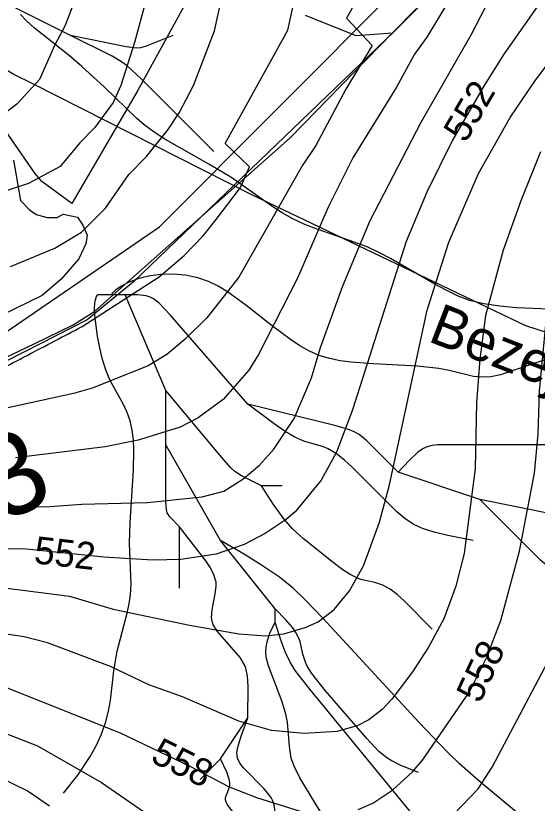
# Model space of a CAD drawing. Extents: x -709584 to -702006, y -1161789 to -1157496.
# Drawn here: x -708757 to -708566, y -1159218.3 to -1158929.8 of the extents above; entities that cross this region are included whole.
import ezdxf

# ---------------------------------------------------------------- set-up
doc = ezdxf.new("R2010")
doc.units = 0
for name, color, linetype in [('102_obvod PÚ', 7, 'Continuous'), ('110_silnice II. třídy a III. třídy', 7, 'Continuous'), ('111_silnice II. třídy a III. třídy_popis', 7, 'Continuous'), ('120_vrstevnice hlavní', 7, 'Continuous'), ('121_vrstevnice hlavní_popis', 7, 'Continuous'), ('122_vrstevnice základní', 7, 'Continuous'), ('408_BPEJ_linie', 7, 'Continuous'), ('411_akumulovaný odtok', 7, 'Continuous'), ('419_LPIS PB', 7, 'Continuous'), ('501_vodní tok', 7, 'Continuous'), ('502_vodní tok_popis', 7, 'Continuous')]:
    doc.layers.add(name, color=color, linetype=linetype)

msp = doc.modelspace()

# ---------------------------------------------------------------- linework, layer by layer
at = {"layer": '102_obvod PÚ'}
msp.add_lwpolyline([(-708566.99, -1158883.81), (-708618.46, -1158935.49), (-708713.84, -1159027.25), (-708730.82, -1159041.16), (-708823.75, -1159088.51), (-708948.99, -1159147.38), (-708959.12, -1159160.01), (-708963.66, -1159168.86), (-708969.72, -1159155.32)], dxfattribs=at)
at = {"layer": '110_silnice II. třídy a III. třídy'}
msp.add_lwpolyline([(-708972.15, -1159182), (-708960.19, -1159156.17), (-708949.18, -1159143.25), (-708851.52, -1159087.76), (-708763.44, -1159047.57), (-708704.41, -1159007.15), (-708617.29, -1158919.6)], dxfattribs=at)
at = {"layer": '120_vrstevnice hlavní'}
for points in [[(-708602.5, -1159228.45), (-708587.64, -1159213.03), (-708582.5, -1159205.03), (-708553.07, -1159149.31), (-708548.07, -1159138.16), (-708542.07, -1159119.59), (-708540.35, -1159109.02), (-708539.78, -1159102.16), (-708539.92, -1159071.73), (-708540.35, -1159049.02), (-708539.07, -1159022.45), (-708537.07, -1159010.44), (-708533.49, -1158998.44), (-708527.21, -1158982.44), (-708523.49, -1158974.44), (-708515.92, -1158962.44), (-708494.35, -1158934.3), (-708464.92, -1158897.29)], [(-708768.22, -1159109.88), (-708744.5, -1159109.59), (-708732.79, -1159108.73), (-708708.79, -1159108.02), (-708688.79, -1159106.02), (-708680.79, -1159103.88), (-708673.79, -1159099.59), (-708667.79, -1159094.45), (-708662.5, -1159088.59), (-708655.07, -1159077.3), (-708648.64, -1159062.45), (-708645.36, -1159051.3), (-708637.21, -1159028.73), (-708627.21, -1159004.73), (-708608.5, -1158968.73), (-708590.21, -1158936.73), (-708575.5, -1158908.3)], [(-708710.07, -1158927.01), (-708713.5, -1158939.58), (-708718.5, -1158955.3), (-708721.36, -1158961.58), (-708728.07, -1158970.73), (-708733.5, -1158976.3), (-708740.73, -1158985.01), (-708752.4, -1158991.21), (-708767.38, -1158996.07), (-708803.96, -1159013.66), (-708822.49, -1159024.61), (-708837.38, -1159036.21), (-708850.36, -1159047.79), (-708870.15, -1159066.51), (-708880.06, -1159075.28), (-708889.82, -1159082.32), (-708898.22, -1159087.79), (-708905.41, -1159092.72), (-708910.22, -1159099.11), (-708912.5, -1159109.85), (-708912.25, -1159115.72), (-708909.05, -1159122.94)], [(-708764.79, -1159191.17), (-708749.08, -1159197.17), (-708725.65, -1159210.6), (-708694.07, -1159232.45)]]:
    msp.add_lwpolyline(points, dxfattribs=at)
at = {"layer": '122_vrstevnice základní'}
for points in [[(-708572.39, -1158881.09), (-708606.5, -1158937.58), (-708610.93, -1158943.87), (-708617.5, -1158955.87), (-708633.5, -1158981.87), (-708642.64, -1158999.87), (-708653.79, -1159025.87), (-708668.07, -1159053.88), (-708671.64, -1159059.59), (-708681.07, -1159070.3), (-708690.21, -1159077.02), (-708696.79, -1159080.45), (-708712.22, -1159085.3), (-708724.22, -1159087.73), (-708757.08, -1159091.73)], [(-708732.65, -1159043.59), (-708704.54, -1159025.45), (-708695.35, -1159017.65), (-708688.39, -1159010.4), (-708683.64, -1159004.44), (-708674.74, -1158992.68), (-708671.4, -1158985.16), (-708680.31, -1158976.52), (-708657.36, -1158935.01), (-708648.21, -1158893.3)], [(-708767.93, -1159138.45), (-708737.36, -1159142.45), (-708721.36, -1159147.16), (-708693.36, -1159153.02), (-708675.36, -1159156.17), (-708665.36, -1159156.88), (-708658.79, -1159156.17), (-708651.07, -1159153.88), (-708646.21, -1159151.74), (-708640.35, -1159147.31), (-708634.78, -1159140.45), (-708629.64, -1159131.31), (-708623.78, -1159115.31), (-708620.07, -1159101.59), (-708606.35, -1159037.59), (-708598.35, -1159012.73), (-708587.5, -1158987.59), (-708575.92, -1158967.01), (-708566.64, -1158953.3), (-708552.78, -1158935.01), (-708529.89, -1158907.3)], [(-708624.78, -1158911.01), (-708635.89, -1158930.69), (-708626.42, -1158940.72), (-708636.16, -1158956.6), (-708647.07, -1158977.3), (-708652.07, -1158984.73), (-708675.36, -1159025.59), (-708687.07, -1159040.45), (-708694.93, -1159048.3), (-708701.64, -1159053.87), (-708708.5, -1159058.02), (-708729.07, -1159066.16), (-708735.93, -1159068.16), (-708763.36, -1159074.16)], [(-708735.5, -1158924.44), (-708739.07, -1158933.58), (-708742.65, -1158940.44), (-708748.32, -1158953.08), (-708756.67, -1158962.18), (-708767.29, -1158970.1), (-708780.33, -1158977.71), (-708799.08, -1158985.39), (-708820.72, -1158997.08), (-708875.38, -1159040.41), (-708893.88, -1159053.62), (-708910.01, -1159064.03), (-708922.34, -1159073.19), (-708930.93, -1159083.42), (-708933.52, -1159087.42)], [(-708758.98, -1159021.66), (-708742.65, -1159014.89), (-708732.88, -1159009.06), (-708724.18, -1159000.31), (-708715.65, -1158987.87), (-708709.07, -1158981.3), (-708701.21, -1158971.44), (-708697.21, -1158965.3), (-708691.93, -1158955.3), (-708684.21, -1158935.3), (-708681.5, -1158923.01)], [(-708564.92, -1158924.87), (-708578.21, -1158943.87), (-708585.5, -1158955.3), (-708597.07, -1158975.3), (-708606.5, -1158994.44), (-708614.07, -1159012.44), (-708633.64, -1159074.16), (-708639.5, -1159089.59), (-708645.21, -1159099.88), (-708654.64, -1159111.45), (-708657.93, -1159114.31), (-708665.64, -1159119.45), (-708673.36, -1159123.45)], [(-708631.64, -1159220.6), (-708626.21, -1159218.17), (-708618.93, -1159213.31), (-708611.78, -1159206.88), (-708608.07, -1159202.45), (-708590.78, -1159177.45), (-708584.64, -1159165.02), (-708579.35, -1159151.31), (-708572.5, -1159125.88), (-708567.07, -1159097.3), (-708565.64, -1159083.02), (-708565.21, -1159067.3), (-708561.64, -1159030.16), (-708557.64, -1159009.59), (-708550.35, -1158989.01), (-708542.07, -1158973.58), (-708534.35, -1158961.58), (-708507.06, -1158925.87)], [(-708564.78, -1158979.58), (-708572.07, -1158997.59), (-708578.5, -1159015.59), (-708584.92, -1159039.59), (-708587.07, -1159055.59), (-708588.21, -1159071.59), (-708588.78, -1159095.59), (-708592.78, -1159126.74), (-708595.78, -1159138.74), (-708600.21, -1159150.74), (-708605.78, -1159161.02), (-708611.64, -1159170.17), (-708619.21, -1159180.17), (-708622.78, -1159183.88), (-708627.64, -1159187.74), (-708631.93, -1159189.88), (-708639.36, -1159192.02), (-708651.36, -1159192.74), (-708663.36, -1159191.59), (-708675.36, -1159188.17), (-708695.93, -1159179.31), (-708708.22, -1159174.88), (-708722.36, -1159168.17), (-708745.36, -1159159.45), (-708753.93, -1159157.31), (-708777.93, -1159153.74)], [(-708673.36, -1159123.45), (-708683.64, -1159127.02), (-708696.5, -1159129.02), (-708706.79, -1159129.16), (-708724.79, -1159128.16), (-708753.08, -1159125.16), (-708783.65, -1159124.74)], [(-708764.51, -1159174.31), (-708718.79, -1159192.45), (-708693.07, -1159204.74), (-708679.07, -1159212.17), (-708668.79, -1159216.17), (-708650.5, -1159221.88)], [(-708768.65, -1159206.02), (-708752.5, -1159213.88), (-708744.65, -1159219.17)]]:
    msp.add_lwpolyline(points, dxfattribs=at)
msp.add_open_spline([(-708813.51, -1159086.02), (-708732.65, -1159043.59)], degree=1, dxfattribs=at)
at = {"layer": '408_BPEJ_linie'}
for points in [[(-708686.06, -1158909.1), (-708712.5, -1158957.5), (-708736.5, -1158998.5), (-708747.5, -1158990.5), (-708750, -1158987.43), (-708767, -1158963)], [(-708619, -1158936), (-708593, -1158909.5)], [(-708651, -1158929.5), (-708632.5, -1158937), (-708619, -1158936)], [(-708886.5, -1159115), (-708750, -1159049.8), (-708736, -1159043), (-708728, -1159038), (-708656.5, -1158974.5), (-708619, -1158936)]]:
    msp.add_lwpolyline(points, dxfattribs=at)
at = {"layer": '411_akumulovaný odtok'}
for p, q in [((-708736.99, -1158937), (-708756.99, -1158927)), ((-708721.99, -1159032), (-708726.99, -1159032)), ((-708716.99, -1159032), (-708721.99, -1159032)), ((-708701.99, -1159067), (-708716.99, -1159032)), ((-708701.99, -1159087), (-708701.99, -1159067)), ((-708681.99, -1159122), (-708701.99, -1159087)), ((-708586.99, -1159107), (-708616.99, -1159097)), ((-708659.49, -1159102), (-708666.99, -1159102)), ((-708536.99, -1159117), (-708586.99, -1159107)), ((-708696.99, -1159139.5), (-708696.99, -1159117)), ((-708661.99, -1159147), (-708681.99, -1159122)), ((-708661.99, -1159152), (-708661.99, -1159147)), ((-708681.99, -1159202), (-708671.99, -1159187)), ((-708689.49, -1159209.5), (-708681.99, -1159202))]:
    msp.add_line(p, q, dxfattribs=at)
for points in [[(-708561.54, -1159037.26), (-708573.65, -1159036.79), (-708579.77, -1159036.21), (-708585.58, -1159035.31), (-708590.81, -1159034.02), (-708595.27, -1159032.33), (-708599.41, -1159030.33), (-708603.49, -1159028.11), (-708619.7, -1159018.73), (-708623.84, -1159016.56), (-708628.06, -1159014.6), (-708632.64, -1159012.78), (-708646.58, -1159007.95), (-708651.13, -1159006.19), (-708655.53, -1159004.15), (-708659.46, -1159001.93), (-708663.27, -1158999.47), (-708678.29, -1158988.91), (-708686.28, -1158984.1), (-708702.47, -1158974.94), (-708706.32, -1158972.44), (-708709.97, -1158969.72), (-708712.66, -1158967.41), (-708724.51, -1158955.89), (-708732.8, -1158948.32), (-708737.29, -1158944.49), (-708750.3, -1158934.19), (-708753.19, -1158931.54), (-708755.33, -1158929.31)], [(-708699.49, -1158937), (-708709.2, -1158940.94), (-708711.31, -1158941.5), (-708712.77, -1158941.62), (-708716.53, -1158941.15), (-708736.99, -1158937)], [(-708684.49, -1158979.5), (-708711.22, -1158952.7), (-708716.17, -1158948.15), (-708718.29, -1158946.6), (-708721.66, -1158944.61), (-708736.99, -1158937)], [(-708563.18, -1159055.77), (-708579.51, -1159061.27), (-708583, -1159061.99), (-708586.44, -1159062.19), (-708589.34, -1159061.87), (-708598.26, -1159059.72), (-708602, -1159059.04), (-708609.84, -1159058.19), (-708626.14, -1159057.32), (-708634.25, -1159056.67), (-708638.23, -1159056.12), (-708642.11, -1159055.32), (-708645.87, -1159054.17), (-708649.48, -1159052.58), (-708652.96, -1159050.63), (-708656.35, -1159048.42), (-708662.95, -1159043.53), (-708672.74, -1159035.8), (-708679.44, -1159030.96), (-708682.92, -1159028.84), (-708686.36, -1159027.11), (-708690.34, -1159025.75), (-708694.79, -1159024.84), (-708699.49, -1159024.44), (-708704, -1159024.58), (-708708.36, -1159025.19), (-708712.36, -1159026.2), (-708715.84, -1159027.53), (-708718.5, -1159028.97), (-708720.47, -1159030.34), (-708721.66, -1159031.43), (-708721.99, -1159032)], [(-708739.49, -1159214.5), (-708734.33, -1159207.97), (-708729.8, -1159201.15), (-708727.62, -1159197.24), (-708725.7, -1159193.15), (-708724.13, -1159188.77), (-708723.02, -1159184.52), (-708722.33, -1159180.59), (-708721.05, -1159169.69), (-708719.83, -1159162.51), (-708716.17, -1159148.67), (-708715.43, -1159145.22), (-708714.95, -1159141.76), (-708714.79, -1159138.05), (-708715.3, -1159122.96), (-708715.06, -1159115.36), (-708713.87, -1159096.27), (-708713.73, -1159088.78), (-708713.9, -1159085.12), (-708714.32, -1159081.56), (-708715.1, -1159078.12), (-708716.2, -1159075.11), (-708717.59, -1159072.2), (-708722.41, -1159063.43), (-708723.92, -1159059.88), (-708725.23, -1159055.74), (-708726.26, -1159051.4), (-708727.05, -1159047.09), (-708728.04, -1159039.59), (-708728.14, -1159036.65), (-708727.89, -1159034.2), (-708727.45, -1159032.6), (-708726.99, -1159032)], [(-708671.99, -1159072), (-708700.44, -1159039.38), (-708704.61, -1159034.93), (-708706.54, -1159033.44), (-708707.8, -1159032.85), (-708709.25, -1159032.42), (-708712.33, -1159031.99), (-708716.99, -1159032)], [(-708666.99, -1159102), (-708674.28, -1159098.35), (-708676.75, -1159096.71), (-708678.2, -1159095.38), (-708681.5, -1159091.65), (-708701.99, -1159067)], [(-708616.99, -1159097), (-708628.42, -1159085.46), (-708631.27, -1159083.18), (-708633.34, -1159082.02), (-708635.55, -1159081.18), (-708640.18, -1159079.86), (-708671.99, -1159072)], [(-708589.49, -1159122), (-708598.79, -1159120.13), (-708603.72, -1159118.97), (-708608.09, -1159117.64), (-708611.48, -1159116.07), (-708614.54, -1159113.96), (-708617.41, -1159111.48), (-708633.8, -1159095.17), (-708636.59, -1159092.61), (-708639.48, -1159090.28), (-708642.57, -1159088.43), (-708644.29, -1159087.73), (-708651.51, -1159085.63), (-708654.84, -1159084.12), (-708658.33, -1159082.03), (-708662.38, -1159079.23), (-708671.99, -1159072)], [(-708561.99, -1159087), (-708598.95, -1159086.91), (-708602.37, -1159087.01), (-708604.58, -1159087.24), (-708606.67, -1159087.77), (-708607.65, -1159088.24), (-708609.58, -1159089.56), (-708612.86, -1159092.65), (-708616.99, -1159097)], [(-708696.99, -1159117), (-708700.62, -1159113.36), (-708701.57, -1159111.83), (-708701.86, -1159110.67), (-708702.03, -1159107.54), (-708701.99, -1159087)], [(-708604.49, -1159154.5), (-708614.76, -1159144.05), (-708617.33, -1159141.73), (-708619.84, -1159139.81), (-708622.52, -1159138.33), (-708625.49, -1159137.42), (-708630.1, -1159136.37), (-708631.59, -1159135.88), (-708634.47, -1159134.48), (-708637.22, -1159132.71), (-708641.24, -1159129.73), (-708651.74, -1159121.27), (-708655.48, -1159117.9), (-708658.88, -1159114.03), (-708662.56, -1159108.81), (-708666.99, -1159102)], [(-708536.99, -1159147), (-708556.58, -1159135.3), (-708561.8, -1159131.77), (-708564.65, -1159129.31), (-708567.37, -1159126.69), (-708586.99, -1159107)], [(-708671.99, -1159187), (-708671.85, -1159175.39), (-708672.11, -1159171.71), (-708672.73, -1159168.82), (-708673.23, -1159167.49), (-708674.83, -1159164.88), (-708683.17, -1159155.37), (-708684.68, -1159152.88), (-708685.13, -1159151.56), (-708685.31, -1159150.23), (-708685.11, -1159147.42), (-708683.93, -1159141.59), (-708683.59, -1159138.7), (-708683.66, -1159137.29), (-708684.41, -1159134.61), (-708685.74, -1159132.02), (-708687.41, -1159129.45), (-708696.99, -1159117)], [(-708566.99, -1159227), (-708587.4, -1159210.06), (-708594.54, -1159203.78), (-708598.9, -1159199.6), (-708609.42, -1159188.58), (-708644.54, -1159150.41), (-708650.86, -1159143.82), (-708655.23, -1159139.63), (-708660.36, -1159135.49), (-708666.62, -1159131.24), (-708672.99, -1159127.28), (-708681.99, -1159122)], [(-708609.49, -1159207), (-708616.02, -1159204.37), (-708619.48, -1159202.61), (-708621.1, -1159201.62), (-708624, -1159199.31), (-708628.45, -1159194.54), (-708643.51, -1159177.05), (-708648.58, -1159170.68), (-708650.25, -1159168.01), (-708650.91, -1159166.61), (-708651.83, -1159163.61), (-708652.89, -1159158.99), (-708653.56, -1159157.3), (-708654.46, -1159155.67), (-708655.57, -1159154.04), (-708658.04, -1159151.01), (-708661.99, -1159147)], [(-708641.99, -1159227), (-708652.92, -1159208.98), (-708655.06, -1159204.72), (-708656.1, -1159201.77), (-708656.79, -1159197.46), (-708657.48, -1159188.6), (-708658.05, -1159185.63), (-708659.44, -1159181.13), (-708664.48, -1159167.88), (-708665.28, -1159164.74), (-708665.42, -1159162.92), (-708665.33, -1159161.02), (-708664.97, -1159159.1), (-708663.78, -1159155.58), (-708661.99, -1159152)], [(-708611.99, -1159222), (-708649.35, -1159176.42), (-708654.63, -1159169.6), (-708656.52, -1159166.6), (-708658.17, -1159163.06), (-708659.65, -1159159.17), (-708661.99, -1159152)], [(-708656.99, -1159237), (-708658.27, -1159235.74), (-708659.76, -1159233.74), (-708660.99, -1159231.2), (-708661.63, -1159228.52), (-708661.97, -1159221.61), (-708662.24, -1159219.41), (-708662.84, -1159217.35), (-708663.34, -1159216.38), (-708664.64, -1159214.56), (-708666.17, -1159212.83), (-708673.6, -1159205.31), (-708674.95, -1159203.57), (-708675.84, -1159201.73), (-708676, -1159199.79), (-708675.69, -1159197.73), (-708674.47, -1159193.74), (-708671.99, -1159187)], [(-708671.99, -1159254.5), (-708671.86, -1159235.3), (-708672, -1159231.76), (-708672.29, -1159229.48), (-708672.92, -1159227.34), (-708674.03, -1159225.44), (-708678.42, -1159220.29), (-708679.61, -1159218.63), (-708680.01, -1159217.81), (-708680.21, -1159216.97), (-708680.17, -1159216.14), (-708678.87, -1159212.69), (-708678.64, -1159211.74), (-708678.66, -1159210.65), (-708678.87, -1159209.44), (-708679.69, -1159206.86), (-708681.99, -1159202)]]:
    msp.add_lwpolyline(points, dxfattribs=at)
at = {"layer": '419_LPIS PB'}
msp.add_lwpolyline([(-708757.9, -1158982.7), (-708755.3, -1158997.4), (-708752, -1159000.9), (-708749.6, -1159002.6), (-708745.5, -1159003.7), (-708741.9, -1159003.7), (-708739.7, -1159002.4), (-708734.4, -1159003.6), (-708732.4, -1159006.5), (-708730.9, -1159010.2), (-708731.4, -1159013.3), (-708733.9, -1159018.8), (-708740.4, -1159026.3), (-708747.3, -1159032.2), (-708801.8, -1159058.7)], dxfattribs=at)
at = {"layer": '501_vodní tok'}
msp.add_lwpolyline([(-708185.81, -1159173.32), (-708217.14, -1159164.55), (-708233.28, -1159155.57), (-708277.32, -1159131.2), (-708334.96, -1159111.76), (-708393.23, -1159099.23), (-708443.15, -1159088.8), (-708478.44, -1159076.03), (-708511.65, -1159062.24), (-708570.15, -1159043.37), (-708670.5, -1158995.39), (-708750.74, -1158954.75), (-708757.67, -1158951.28), (-708787.21, -1158933.49), (-708802.4, -1158926.32), (-708802.62, -1158926.21), (-708817.69, -1158916.84), (-708823.29, -1158912.63)], dxfattribs=at)

# ---------------------------------------------------------------- texts
at = {"layer": '111_silnice II. třídy a III. třídy_popis'}
msp.add_text('III/12853', height=30, rotation=24.3689, dxfattribs=at).set_placement((-708884.26, -1159170.94))
at = {"layer": '121_vrstevnice hlavní_popis'}
for s, rotation, p in [('552', 59.7124, (-708592.27, -1158976.73)), ('552', 353.5296, (-708750.61, -1159130.32)), ('558', 65.0989, (-708586.99, -1159182.03)), ('558', 333.5108, (-708708.08, -1159202.85))]:
    msp.add_text(s, height=10, rotation=rotation, dxfattribs=at).set_placement(p)
at = {"layer": '502_vodní tok_popis'}
msp.add_text('Bezejmenný vodní tok 03 (Lesy ČR, s.p.)', height=15, rotation=338.8028, dxfattribs=at).set_placement((-708606.47, -1159048.85))

doc.saveas('drawing.dxf')
